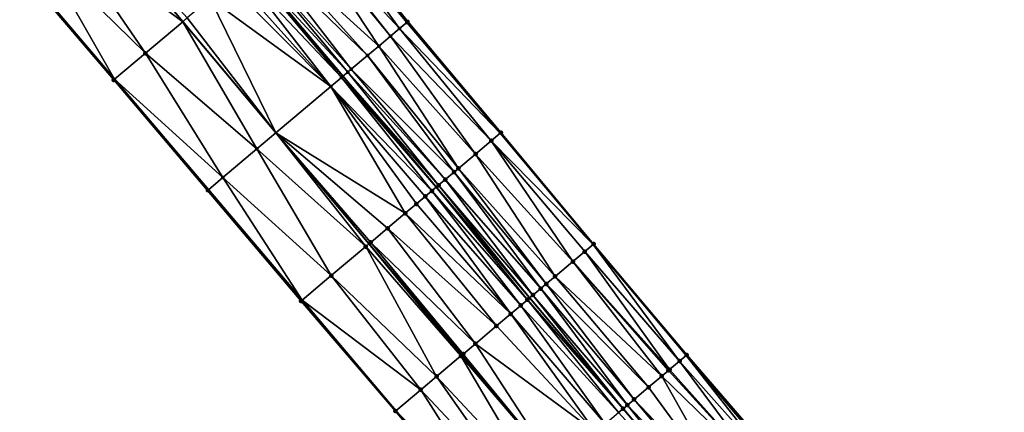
# Model space of a CAD drawing. Header units: feet. Extents: x 2004186 to 2014793, y 836912 to 864902.
# Tile 417 of 656: x 2008515 to 2008651, y 850570 to 850624. Entities that reach past the tile are written whole.
import ezdxf

# ---------------------------------------------------------------- set-up
doc = ezdxf.new("R2010")
doc.units = ezdxf.units.FT
doc.header["$LTSCALE"] = 100
doc.header["$MEASUREMENT"] = 0
for name, color, linetype, lineweight in [('EP_Travel Lane', 5, 'Continuous', 40), ('GPL_Skip Line', 2, 'Continuous', 40), ('Road Shots', 4, 'Continuous', 200), ('Road X-Section', 30, 'Continuous', 13)]:
    doc.layers.add(name, color=color, linetype=linetype, lineweight=lineweight)
doc.layers.add('I-77 SB_MM21-27-Surface-Border', color=7, linetype='Continuous')
doc.layers.add('I-77 SB_MM21-27-Surface-TIN', color=7, linetype='Continuous')

msp = doc.modelspace()

# ---------------------------------------------------------------- linework, layer by layer
at = {"layer": 'EP_Travel Lane'}
for points in [[(2008658.29212345, 850516.6541551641, 428.6017493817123), (2008645.370726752, 850531.9194284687, 428.7031373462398), (2008632.449224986, 850547.1848259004, 428.7647934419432), (2008619.5277601, 850562.450179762, 428.840414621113), (2008606.606270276, 850577.7155630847, 428.9065987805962), (2008593.768340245, 850593.0410304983, 428.9748929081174), (2008580.943648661, 850608.3879531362, 429.0520838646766), (2008568.118986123, 850623.7348410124, 429.1415845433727), (2008555.294258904, 850639.0818062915, 429.2037118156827)], [(2008656.336709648, 850462.7806706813, 428.2562449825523), (2008643.458636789, 850478.0826289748, 428.3439341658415), (2008630.701057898, 850493.3737363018, 428.4338540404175), (2008617.890002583, 850508.7321683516, 428.5253923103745), (2008605.078849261, 850524.0907178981, 428.5796102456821), (2008592.267687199, 850539.4492779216, 428.6304418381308), (2008579.456643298, 850554.8076962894, 428.7263428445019), (2008566.530203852, 850570.0904149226, 428.7836159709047), (2008553.585956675, 850585.336881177, 428.8018747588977), (2008540.641917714, 850600.583102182, 428.907396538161), (2008527.697784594, 850615.8294340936, 428.97344328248), (2008514.753793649, 850631.0755985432, 429.0991337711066)]]:
    msp.add_polyline3d(points, dxfattribs=at)
at = {"layer": 'GPL_Skip Line'}
for points in [[(2008652.856112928, 850485.9552730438, 428.5502360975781), (2008640.007718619, 850501.2255854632, 428.6398049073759), (2008627.131697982, 850516.5292180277, 428.7279463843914), (2008614.255631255, 850531.83290537, 428.7986279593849), (2008601.379540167, 850547.1366216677, 428.8600413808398), (2008588.503426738, 850562.4403645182, 428.9129934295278), (2008575.646306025, 850577.770937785, 428.9773533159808), (2008562.800874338, 850593.100319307, 429.0680522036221), (2008549.955387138, 850608.4297670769, 429.1352785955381), (2008537.109924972, 850623.7591849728, 429.2130832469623), (2008524.264419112, 850639.0886550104, 429.2724444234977)], [(2008662.374626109, 850493.9295551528, 428.7040024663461), (2008649.477437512, 850509.2154379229, 428.7683137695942), (2008636.57972583, 850524.5007239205, 428.8646074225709), (2008623.68200542, 850539.786020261, 428.9575965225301), (2008610.784196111, 850555.0714219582, 429.0169227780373), (2008597.886409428, 850570.3567968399, 429.0848170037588), (2008584.997023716, 850585.6493105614, 429.1385134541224), (2008572.109756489, 850600.9434992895, 429.2169819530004), (2008559.222522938, 850616.2376480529, 429.309631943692), (2008546.335201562, 850631.5319010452, 429.3652963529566)]]:
    msp.add_polyline3d(points, dxfattribs=at)
at = {"layer": 'I-77 SB_MM21-27-Surface-Border', "color": 3, "linetype": 'ByBlock', "lineweight": -2}
for points in [[(2008555.722484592, 850639.4426681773, 429.1978654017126), (2008568.178277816, 850623.78480283, 429.1413460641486), (2008581.032425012, 850608.4627640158, 429.0509013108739), (2008593.829745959, 850593.0927788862, 428.9735665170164), (2008606.690906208, 850577.786988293, 428.9048296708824), (2008619.779838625, 850562.662932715, 428.8312132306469), (2008632.486560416, 850547.2163452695, 428.7618513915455), (2008646.361944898, 850532.7559156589, 428.6848229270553), (2008660.176727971, 850518.2445676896, 428.5672643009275)], [(2008654.981907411, 850461.6456695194, 428.2331142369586), (2008642.597565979, 850477.3612753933, 428.3250081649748), (2008630.369714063, 850493.0941815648, 428.427710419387), (2008617.890002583, 850508.7321683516, 428.5253923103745), (2008604.612018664, 850523.6969121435, 428.5599179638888), (2008592.189893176, 850539.3836436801, 428.6288944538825), (2008579.378988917, 850554.7421796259, 428.7248425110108), (2008566.463099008, 850570.0338774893, 428.7822064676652), (2008553.434039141, 850585.208894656, 428.7971010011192), (2008540.522834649, 850600.4827738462, 428.9044824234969), (2008527.59071015, 850615.7392246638, 428.9704999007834), (2008514.600691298, 850630.946596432, 429.0979360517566)]]:
    msp.add_polyline3d(points, dxfattribs=at)
at = {"layer": 'I-77 SB_MM21-27-Surface-TIN', "color": 128, "linetype": 'ByBlock', "lineweight": -2}
for points in [[(2008520.600113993, 850636.0014182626, 429.1897117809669), (2008537.109924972, 850623.7591849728, 429.2130832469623), (2008524.264419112, 850639.0886550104, 429.2724444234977)], [(2008537.733590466, 850624.2846296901, 429.2279162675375), (2008524.264419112, 850639.0886550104, 429.2724444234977), (2008537.109924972, 850623.7591849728, 429.2130832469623)], [(2008567.014021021, 850622.8037398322, 429.1477799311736), (2008555.294258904, 850639.0818062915, 429.2037118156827), (2008553.370260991, 850637.4604707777, 429.2299794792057)], [(2008555.722484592, 850639.4426681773, 429.1978654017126), (2008555.294258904, 850639.0818062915, 429.2037118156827), (2008568.178277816, 850623.78480283, 429.1413460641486)], [(2008568.178277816, 850623.78480283, 429.1413460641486), (2008555.294258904, 850639.0818062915, 429.2037118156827), (2008568.118986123, 850623.7348410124, 429.1415845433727)], [(2008568.03542369, 850623.6644269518, 429.1420530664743), (2008568.118986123, 850623.7348410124, 429.1415845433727), (2008555.294258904, 850639.0818062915, 429.2037118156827)], [(2008567.014021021, 850622.8037398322, 429.1477799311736), (2008568.03542369, 850623.6644269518, 429.1420530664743), (2008555.294258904, 850639.0818062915, 429.2037118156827)], [(2008564.170373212, 850620.4072724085, 429.2180055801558), (2008553.064389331, 850637.2027062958, 429.2360688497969), (2008549.241024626, 850633.9806134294, 429.3252588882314)], [(2008565.784706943, 850621.7677668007, 429.1731252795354), (2008553.370260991, 850637.4604707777, 429.2299794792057), (2008553.064389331, 850637.2027062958, 429.2360688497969)], [(2008564.170373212, 850620.4072724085, 429.2180055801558), (2008565.784706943, 850621.7677668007, 429.1731252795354), (2008553.064389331, 850637.2027062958, 429.2360688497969)], [(2008565.784706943, 850621.7677668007, 429.1731252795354), (2008567.014021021, 850622.8037398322, 429.1477799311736), (2008553.370260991, 850637.4604707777, 429.2299794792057)], [(2008517.6000709, 850633.4738358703, 429.1214001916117), (2008531.957732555, 850619.4184088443, 429.090545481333), (2008520.600113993, 850636.0014182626, 429.1897117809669)], [(2008531.957732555, 850619.4184088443, 429.090545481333), (2008537.109924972, 850623.7591849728, 429.2130832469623), (2008520.600113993, 850636.0014182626, 429.1897117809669)], [(2008517.6000709, 850633.4738358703, 429.1214001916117), (2008514.753793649, 850631.0755985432, 429.0991337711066), (2008527.697784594, 850615.8294340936, 428.97344328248)], [(2008517.6000709, 850633.4738358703, 429.1214001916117), (2008527.697784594, 850615.8294340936, 428.97344328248), (2008531.957732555, 850619.4184088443, 429.090545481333)], [(2008560.363523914, 850617.1992282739, 429.2797159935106), (2008548.170472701, 850633.0784390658, 429.3461020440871), (2008547.099905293, 850632.1762830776, 429.3604247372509)], [(2008562.607347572, 850619.0901737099, 429.229225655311), (2008549.241024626, 850633.9806134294, 429.3252588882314), (2008548.170472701, 850633.0784390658, 429.3461020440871)], [(2008560.363523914, 850617.1992282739, 429.2797159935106), (2008562.607347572, 850619.0901737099, 429.229225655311), (2008548.170472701, 850633.0784390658, 429.3461020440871)], [(2008562.607347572, 850619.0901737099, 429.229225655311), (2008564.170373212, 850620.4072724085, 429.2180055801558), (2008549.241024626, 850633.9806134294, 429.3252588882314)], [(2008559.884560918, 850616.7955471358, 429.2994083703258), (2008547.099905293, 850632.1762830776, 429.3604247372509), (2008546.335201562, 850631.5319010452, 429.3652963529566)], [(2008559.884560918, 850616.7955471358, 429.2994083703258), (2008560.363523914, 850617.1992282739, 429.2797159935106), (2008547.099905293, 850632.1762830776, 429.3604247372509)], [(2008514.600691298, 850630.946596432, 429.0979360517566), (2008527.59071015, 850615.7392246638, 428.9704999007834), (2008514.753793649, 850631.0755985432, 429.0991337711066)], [(2008527.59071015, 850615.7392246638, 428.9704999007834), (2008527.697784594, 850615.8294340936, 428.97344328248), (2008514.753793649, 850631.0755985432, 429.0991337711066)], [(2008557.539153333, 850614.8192456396, 429.2998663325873), (2008545.264600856, 850630.6297845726, 429.3655968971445), (2008544.193980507, 850629.7276914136, 429.3576247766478)], [(2008559.024542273, 850616.0708098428, 429.3126892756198), (2008546.182260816, 850631.4030246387, 429.3662706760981), (2008545.264600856, 850630.6297845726, 429.3655968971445)], [(2008559.024542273, 850616.0708098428, 429.3126892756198), (2008545.264600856, 850630.6297845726, 429.3655968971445), (2008557.539153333, 850614.8192456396, 429.2998663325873)], [(2008546.182260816, 850631.4030246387, 429.3662706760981), (2008559.222522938, 850616.2376480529, 429.309631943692), (2008546.335201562, 850631.5319010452, 429.3652963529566)], [(2008559.024542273, 850616.0708098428, 429.3126892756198), (2008559.222522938, 850616.2376480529, 429.309631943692), (2008546.182260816, 850631.4030246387, 429.3662706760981)], [(2008559.884560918, 850616.7955471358, 429.2994083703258), (2008546.335201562, 850631.5319010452, 429.3652963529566), (2008559.222522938, 850616.2376480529, 429.309631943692)], [(2008540.893612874, 850626.9470072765, 429.2977655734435), (2008557.539153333, 850614.8192456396, 429.2998663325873), (2008543.429239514, 850629.0833536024, 429.3468044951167)], [(2008557.539153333, 850614.8192456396, 429.2998663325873), (2008544.193980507, 850629.7276914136, 429.3576247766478), (2008543.429239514, 850629.0833536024, 429.3468044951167)], [(2008540.893612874, 850626.9470072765, 429.2977655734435), (2008537.733590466, 850624.2846296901, 429.2279162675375), (2008549.955387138, 850608.4297670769, 429.1352785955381)], [(2008540.893612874, 850626.9470072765, 429.2977655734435), (2008549.955387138, 850608.4297670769, 429.1352785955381), (2008557.539153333, 850614.8192456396, 429.2998663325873)], [(2008531.957732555, 850619.4184088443, 429.090545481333), (2008547.349347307, 850606.2341250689, 429.0787206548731), (2008537.109924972, 850623.7591849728, 429.2130832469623)], [(2008537.733590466, 850624.2846296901, 429.2279162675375), (2008537.109924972, 850623.7591849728, 429.2130832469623), (2008549.955387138, 850608.4297670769, 429.1352785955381)], [(2008547.349347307, 850606.2341250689, 429.0787206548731), (2008549.955387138, 850608.4297670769, 429.1352785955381), (2008537.109924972, 850623.7591849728, 429.2130832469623)], [(2008567.014021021, 850622.8037398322, 429.1477799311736), (2008580.943648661, 850608.3879531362, 429.0520838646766), (2008568.03542369, 850623.6644269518, 429.1420530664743)], [(2008568.03542369, 850623.6644269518, 429.1420530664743), (2008580.943648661, 850608.3879531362, 429.0520838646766), (2008568.118986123, 850623.7348410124, 429.1415845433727)], [(2008568.178277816, 850623.78480283, 429.1413460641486), (2008568.118986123, 850623.7348410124, 429.1415845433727), (2008581.032425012, 850608.4627640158, 429.0509013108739)], [(2008581.032425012, 850608.4627640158, 429.0509013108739), (2008568.118986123, 850623.7348410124, 429.1415845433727), (2008580.943648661, 850608.3879531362, 429.0520838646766)], [(2008565.784706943, 850621.7677668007, 429.1731252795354), (2008579.689612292, 850607.331190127, 429.0687883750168), (2008567.014021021, 850622.8037398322, 429.1477799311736)], [(2008567.014021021, 850622.8037398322, 429.1477799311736), (2008579.689612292, 850607.331190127, 429.0687883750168), (2008580.943648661, 850608.3879531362, 429.0520838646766)], [(2008564.170373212, 850620.4072724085, 429.2180055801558), (2008577.526306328, 850605.5081270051, 429.1117921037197), (2008565.784706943, 850621.7677668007, 429.1731252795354)], [(2008565.784706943, 850621.7677668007, 429.1731252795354), (2008577.526306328, 850605.5081270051, 429.1117921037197), (2008579.689612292, 850607.331190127, 429.0687883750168)], [(2008531.957732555, 850619.4184088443, 429.090545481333), (2008527.697784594, 850615.8294340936, 428.97344328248), (2008542.640902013, 850602.2672504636, 428.9584554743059)], [(2008531.957732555, 850619.4184088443, 429.090545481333), (2008542.640902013, 850602.2672504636, 428.9584554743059), (2008547.349347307, 850606.2341250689, 429.0787206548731)], [(2008562.607347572, 850619.0901737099, 429.229225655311), (2008575.168507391, 850603.5211033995, 429.1705303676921), (2008564.170373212, 850620.4072724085, 429.2180055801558)], [(2008564.170373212, 850620.4072724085, 429.2180055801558), (2008575.168507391, 850603.5211033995, 429.1705303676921), (2008577.526306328, 850605.5081270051, 429.1117921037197)], [(2008560.363523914, 850617.1992282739, 429.2797159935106), (2008574.556767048, 850603.0055709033, 429.1839633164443), (2008562.607347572, 850619.0901737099, 429.229225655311)], [(2008562.607347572, 850619.0901737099, 429.229225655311), (2008574.556767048, 850603.0055709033, 429.1839633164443), (2008575.168507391, 850603.5211033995, 429.1705303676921)], [(2008559.884560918, 850616.7955471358, 429.2994083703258), (2008559.222522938, 850616.2376480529, 429.309631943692), (2008572.415640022, 850601.2012496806, 429.2158923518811)], [(2008559.884560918, 850616.7955471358, 429.2994083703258), (2008573.333273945, 850601.9745206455, 429.2056004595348), (2008560.363523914, 850617.1992282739, 429.2797159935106)], [(2008559.884560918, 850616.7955471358, 429.2994083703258), (2008572.415640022, 850601.2012496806, 429.2158923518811), (2008573.333273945, 850601.9745206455, 429.2056004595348)], [(2008560.363523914, 850617.1992282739, 429.2797159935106), (2008573.333273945, 850601.9745206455, 429.2056004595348), (2008574.556767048, 850603.0055709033, 429.1839633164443)], [(2008527.59071015, 850615.7392246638, 428.9704999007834), (2008540.522834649, 850600.4827738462, 428.9044824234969), (2008527.697784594, 850615.8294340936, 428.97344328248)], [(2008540.522834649, 850600.4827738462, 428.9044824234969), (2008540.641917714, 850600.583102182, 428.907396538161), (2008527.697784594, 850615.8294340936, 428.97344328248)], [(2008542.640902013, 850602.2672504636, 428.9584554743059), (2008527.697784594, 850615.8294340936, 428.97344328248), (2008540.641917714, 850600.583102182, 428.907396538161)], [(2008559.024542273, 850616.0708098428, 429.3126892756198), (2008557.539153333, 850614.8192456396, 429.2998663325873), (2008571.497989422, 850600.4279985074, 429.2191611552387)], [(2008559.024542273, 850616.0708098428, 429.3126892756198), (2008572.109756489, 850600.9434992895, 429.2169819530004), (2008559.222522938, 850616.2376480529, 429.309631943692)], [(2008559.024542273, 850616.0708098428, 429.3126892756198), (2008571.497989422, 850600.4279985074, 429.2191611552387), (2008572.109756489, 850600.9434992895, 429.2169819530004)], [(2008572.415640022, 850601.2012496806, 429.2158923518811), (2008559.222522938, 850616.2376480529, 429.309631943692), (2008572.109756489, 850600.9434992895, 429.2169819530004)], [(2008557.539153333, 850614.8192456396, 429.2998663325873), (2008549.955387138, 850608.4297670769, 429.1352785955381), (2008567.827253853, 850597.3351518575, 429.1761551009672)], [(2008557.539153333, 850614.8192456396, 429.2998663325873), (2008570.580322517, 850599.6547666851, 429.2155633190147), (2008571.497989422, 850600.4279985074, 429.2191611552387)], [(2008557.539153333, 850614.8192456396, 429.2998663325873), (2008569.356745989, 850598.6238154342, 429.2020681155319), (2008570.580322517, 850599.6547666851, 429.2155633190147)], [(2008557.539153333, 850614.8192456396, 429.2998663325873), (2008567.827253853, 850597.3351518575, 429.1761551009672), (2008569.356745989, 850598.6238154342, 429.2020681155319)], [(2008581.032425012, 850608.4627640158, 429.0509013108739), (2008580.943648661, 850608.3879531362, 429.0520838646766), (2008593.829745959, 850593.0927788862, 428.9735665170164)], [(2008547.349347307, 850606.2341250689, 429.0787206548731), (2008562.367672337, 850592.7353215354, 429.0620126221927), (2008549.955387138, 850608.4297670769, 429.1352785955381)], [(2008562.367672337, 850592.7353215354, 429.0620126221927), (2008562.800874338, 850593.100319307, 429.0680522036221), (2008549.955387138, 850608.4297670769, 429.1352785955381)], [(2008563.055140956, 850593.3145536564, 429.0715971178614), (2008549.955387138, 850608.4297670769, 429.1352785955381), (2008562.800874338, 850593.100319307, 429.0680522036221)], [(2008567.827253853, 850597.3351518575, 429.1761551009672), (2008549.955387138, 850608.4297670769, 429.1352785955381), (2008565.380043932, 850595.2733168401, 429.1252180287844)], [(2008563.055140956, 850593.3145536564, 429.0715971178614), (2008565.380043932, 850595.2733168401, 429.1252180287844), (2008549.955387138, 850608.4297670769, 429.1352785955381)], [(2008579.689612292, 850607.331190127, 429.0687883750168), (2008577.526306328, 850605.5081270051, 429.1117921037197), (2008590.961565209, 850590.6756655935, 429.0383532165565)], [(2008579.689612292, 850607.331190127, 429.0687883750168), (2008593.768340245, 850593.0410304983, 428.9748929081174), (2008580.943648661, 850608.3879531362, 429.0520838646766)], [(2008579.689612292, 850607.331190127, 429.0687883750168), (2008592.599409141, 850592.0559381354, 429.0001423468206), (2008593.768340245, 850593.0410304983, 428.9748929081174)], [(2008579.689612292, 850607.331190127, 429.0687883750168), (2008590.961565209, 850590.6756655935, 429.0383532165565), (2008592.599409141, 850592.0559381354, 429.0001423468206)], [(2008593.829745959, 850593.0927788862, 428.9735665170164), (2008580.943648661, 850608.3879531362, 429.0520838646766), (2008593.768340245, 850593.0410304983, 428.9748929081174)], [(2008547.349347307, 850606.2341250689, 429.0787206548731), (2008542.640902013, 850602.2672504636, 428.9584554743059), (2008557.613975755, 850588.7303811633, 428.9284486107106)], [(2008547.349347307, 850606.2341250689, 429.0787206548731), (2008557.613975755, 850588.7303811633, 428.9284486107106), (2008562.367672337, 850592.7353215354, 429.0620126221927)], [(2008577.526306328, 850605.5081270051, 429.1117921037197), (2008575.168507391, 850603.5211033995, 429.1705303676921), (2008588.514616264, 850588.613520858, 429.0973159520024)], [(2008577.526306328, 850605.5081270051, 429.1117921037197), (2008588.514616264, 850588.613520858, 429.0973159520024), (2008590.961565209, 850590.6756655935, 429.0383532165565)], [(2008574.556767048, 850603.0055709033, 429.1839633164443), (2008573.333273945, 850601.9745206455, 429.2056004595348), (2008586.526441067, 850586.9380628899, 429.1329349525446)], [(2008575.168507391, 850603.5211033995, 429.1705303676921), (2008574.556767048, 850603.0055709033, 429.1839633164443), (2008587.291130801, 850587.5824615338, 429.122168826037)], [(2008574.556767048, 850603.0055709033, 429.1839633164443), (2008586.526441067, 850586.9380628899, 429.1329349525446), (2008587.291130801, 850587.5824615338, 429.122168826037)], [(2008575.168507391, 850603.5211033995, 429.1705303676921), (2008587.291130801, 850587.5824615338, 429.122168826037), (2008588.514616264, 850588.613520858, 429.0973159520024)], [(2008542.640902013, 850602.2672504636, 428.9584554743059), (2008540.641917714, 850600.583102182, 428.907396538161), (2008553.585956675, 850585.336881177, 428.8018747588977)], [(2008542.640902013, 850602.2672504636, 428.9584554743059), (2008553.585956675, 850585.336881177, 428.8018747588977), (2008557.613975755, 850588.7303811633, 428.9284486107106)], [(2008573.333273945, 850601.9745206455, 429.2056004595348), (2008572.415640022, 850601.2012496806, 429.2158923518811), (2008585.455853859, 850586.0359303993, 429.1389195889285)], [(2008573.333273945, 850601.9745206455, 429.2056004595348), (2008585.455853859, 850586.0359303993, 429.1389195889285), (2008586.526441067, 850586.9380628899, 429.1329349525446)], [(2008540.522834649, 850600.4827738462, 428.9044824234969), (2008553.434039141, 850585.208894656, 428.7971010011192), (2008540.641917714, 850600.583102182, 428.907396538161)], [(2008553.434039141, 850585.208894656, 428.7971010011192), (2008553.585956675, 850585.336881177, 428.8018747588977), (2008540.641917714, 850600.583102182, 428.907396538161)], [(2008571.497989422, 850600.4279985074, 429.2191611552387), (2008570.580322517, 850599.6547666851, 429.2155633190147), (2008583.773460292, 850584.6183437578, 429.1305355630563)], [(2008571.497989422, 850600.4279985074, 429.2191611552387), (2008584.691136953, 850585.3915640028, 429.1382426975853), (2008572.109756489, 850600.9434992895, 429.2169819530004)], [(2008571.497989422, 850600.4279985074, 429.2191611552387), (2008583.773460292, 850584.6183437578, 429.1305355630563), (2008584.691136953, 850585.3915640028, 429.1382426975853)], [(2008572.415640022, 850601.2012496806, 429.2158923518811), (2008572.109756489, 850600.9434992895, 429.2169819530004), (2008584.997023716, 850585.6493105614, 429.1385134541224)], [(2008584.691136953, 850585.3915640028, 429.1382426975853), (2008584.997023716, 850585.6493105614, 429.1385134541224), (2008572.109756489, 850600.9434992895, 429.2169819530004)], [(2008572.415640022, 850601.2012496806, 429.2158923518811), (2008584.997023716, 850585.6493105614, 429.1385134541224), (2008585.455853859, 850586.0359303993, 429.1389195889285)], [(2008570.580322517, 850599.6547666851, 429.2155633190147), (2008569.356745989, 850598.6238154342, 429.2020681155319), (2008582.39692542, 850583.4585369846, 429.1106024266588)], [(2008570.580322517, 850599.6547666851, 429.2155633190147), (2008582.39692542, 850583.4585369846, 429.1106024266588), (2008583.773460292, 850584.6183437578, 429.1305355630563)], [(2008569.356745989, 850598.6238154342, 429.2020681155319), (2008567.827253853, 850597.3351518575, 429.1761551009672), (2008582.39692542, 850583.4585369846, 429.1106024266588)], [(2008567.827253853, 850597.3351518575, 429.1761551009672), (2008565.380043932, 850595.2733168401, 429.1252180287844), (2008580.408573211, 850581.783289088, 429.071677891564)], [(2008567.827253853, 850597.3351518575, 429.1761551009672), (2008580.408573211, 850581.783289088, 429.071677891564), (2008582.39692542, 850583.4585369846, 429.1106024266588)], [(2008563.055140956, 850593.3145536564, 429.0715971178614), (2008577.502521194, 850579.3348484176, 429.0152980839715), (2008565.380043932, 850595.2733168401, 429.1252180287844)], [(2008565.380043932, 850595.2733168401, 429.1252180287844), (2008577.502521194, 850579.3348484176, 429.0152980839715), (2008580.408573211, 850581.783289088, 429.071677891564)], [(2008562.367672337, 850592.7353215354, 429.0620126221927), (2008557.613975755, 850588.7303811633, 428.9284486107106), (2008572.15141762, 850574.8265241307, 428.8804393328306)], [(2008562.367672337, 850592.7353215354, 429.0620126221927), (2008575.50515134, 850577.6520109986, 428.9745117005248), (2008562.800874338, 850593.100319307, 429.0680522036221)], [(2008562.367672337, 850592.7353215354, 429.0620126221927), (2008572.15141762, 850574.8265241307, 428.8804393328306), (2008575.50515134, 850577.6520109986, 428.9745117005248)], [(2008563.055140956, 850593.3145536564, 429.0715971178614), (2008562.800874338, 850593.100319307, 429.0680522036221), (2008575.820065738, 850577.9173352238, 428.9808513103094)], [(2008575.50515134, 850577.6520109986, 428.9745117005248), (2008575.646306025, 850577.770937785, 428.9773533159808), (2008562.800874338, 850593.100319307, 429.0680522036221)], [(2008575.820065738, 850577.9173352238, 428.9808513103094), (2008562.800874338, 850593.100319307, 429.0680522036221), (2008575.646306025, 850577.770937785, 428.9773533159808)], [(2008563.055140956, 850593.3145536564, 429.0715971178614), (2008575.820065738, 850577.9173352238, 428.9808513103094), (2008577.502521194, 850579.3348484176, 429.0152980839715)], [(2008592.599409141, 850592.0559381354, 429.0001423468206), (2008605.68294949, 850576.9363623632, 428.9258985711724), (2008593.768340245, 850593.0410304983, 428.9748929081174)], [(2008593.829745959, 850593.0927788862, 428.9735665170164), (2008593.768340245, 850593.0410304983, 428.9748929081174), (2008606.690906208, 850577.786988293, 428.9048296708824)], [(2008605.68294949, 850576.9363623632, 428.9258985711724), (2008606.606270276, 850577.7155630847, 428.9065987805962), (2008593.768340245, 850593.0410304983, 428.9748929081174)], [(2008606.690906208, 850577.786988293, 428.9048296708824), (2008593.768340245, 850593.0410304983, 428.9748929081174), (2008606.606270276, 850577.7155630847, 428.9065987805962)], [(2008592.599409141, 850592.0559381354, 429.0001423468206), (2008590.961565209, 850590.6756655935, 429.0383532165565), (2008604.305951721, 850575.7743126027, 428.9520623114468)], [(2008592.599409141, 850592.0559381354, 429.0001423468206), (2008604.305951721, 850575.7743126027, 428.9520623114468), (2008605.68294949, 850576.9363623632, 428.9258985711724)], [(2008590.961565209, 850590.6756655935, 429.0383532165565), (2008588.514616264, 850588.613520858, 429.0973159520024), (2008603.23603488, 850574.8713851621, 428.9767910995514)], [(2008590.961565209, 850590.6756655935, 429.0383532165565), (2008604.153104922, 850575.6453247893, 428.9550132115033), (2008604.305951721, 850575.7743126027, 428.9520623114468)], [(2008590.961565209, 850590.6756655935, 429.0383532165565), (2008603.23603488, 850574.8713851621, 428.9767910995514), (2008604.153104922, 850575.6453247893, 428.9550132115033)], [(2008557.613975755, 850588.7303811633, 428.9284486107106), (2008553.585956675, 850585.336881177, 428.8018747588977), (2008569.956926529, 850572.9775105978, 428.8555925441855)], [(2008557.613975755, 850588.7303811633, 428.9284486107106), (2008569.956926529, 850572.9775105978, 428.8555925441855), (2008572.15141762, 850574.8265241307, 428.8804393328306)], [(2008588.514616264, 850588.613520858, 429.0973159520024), (2008587.291130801, 850587.5824615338, 429.122168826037), (2008601.401903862, 850573.3234951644, 429.0237795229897)], [(2008588.514616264, 850588.613520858, 429.0973159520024), (2008601.401903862, 850573.3234951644, 429.0237795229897), (2008603.23603488, 850574.8713851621, 428.9767910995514)], [(2008586.526441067, 850586.9380628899, 429.1329349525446), (2008585.455853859, 850586.0359303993, 429.1389195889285), (2008598.497819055, 850570.8727215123, 429.0815065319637)], [(2008587.291130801, 850587.5824615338, 429.122168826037), (2008586.526441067, 850586.9380628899, 429.1329349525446), (2008599.414909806, 850571.6466365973, 429.0675701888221)], [(2008586.526441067, 850586.9380628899, 429.1329349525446), (2008598.497819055, 850570.8727215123, 429.0815065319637), (2008599.414909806, 850571.6466365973, 429.0675701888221)], [(2008587.291130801, 850587.5824615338, 429.122168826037), (2008599.414909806, 850571.6466365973, 429.0675701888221), (2008601.401903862, 850573.3234951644, 429.0237795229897)], [(2008553.434039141, 850585.208894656, 428.7971010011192), (2008566.463099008, 850570.0338774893, 428.7822064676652), (2008553.585956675, 850585.336881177, 428.8018747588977)], [(2008566.463099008, 850570.0338774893, 428.7822064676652), (2008566.530203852, 850570.0904149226, 428.7836159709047), (2008553.585956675, 850585.336881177, 428.8018747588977)], [(2008569.956926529, 850572.9775105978, 428.8555925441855), (2008553.585956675, 850585.336881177, 428.8018747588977), (2008566.530203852, 850570.0904149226, 428.7836159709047)], [(2008584.691136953, 850585.3915640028, 429.1382426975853), (2008583.773460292, 850584.6183437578, 429.1305355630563), (2008597.274981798, 850569.8408935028, 429.0813105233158)], [(2008584.691136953, 850585.3915640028, 429.1382426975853), (2008597.886409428, 850570.3567968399, 429.0848170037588), (2008584.997023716, 850585.6493105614, 429.1385134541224)], [(2008584.691136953, 850585.3915640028, 429.1382426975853), (2008597.274981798, 850569.8408935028, 429.0813105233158), (2008597.886409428, 850570.3567968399, 429.0848170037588)], [(2008585.455853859, 850586.0359303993, 429.1389195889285), (2008584.997023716, 850585.6493105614, 429.1385134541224), (2008597.886409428, 850570.3567968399, 429.0848170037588)], [(2008585.455853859, 850586.0359303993, 429.1389195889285), (2008597.886409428, 850570.3567968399, 429.0848170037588), (2008598.497819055, 850570.8727215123, 429.0815065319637)], [(2008583.773460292, 850584.6183437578, 429.1305355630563), (2008582.39692542, 850583.4585369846, 429.1106024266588), (2008595.440660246, 850568.2932293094, 429.0561518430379)], [(2008583.773460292, 850584.6183437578, 429.1305355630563), (2008595.440660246, 850568.2932293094, 429.0561518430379), (2008597.274981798, 850569.8408935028, 429.0813105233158)], [(2008582.39692542, 850583.4585369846, 429.1106024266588), (2008580.408573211, 850581.783289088, 429.071677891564), (2008594.064908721, 850567.1324934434, 429.0333595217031)], [(2008582.39692542, 850583.4585369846, 429.1106024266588), (2008594.064908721, 850567.1324934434, 429.0333595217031), (2008595.440660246, 850568.2932293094, 429.0561518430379)], [(2008580.408573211, 850581.783289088, 429.071677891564), (2008577.502521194, 850579.3348484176, 429.0152980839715), (2008594.064908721, 850567.1324934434, 429.0333595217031)], [(2008577.502521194, 850579.3348484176, 429.0152980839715), (2008575.820065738, 850577.9173352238, 428.9808513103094), (2008588.503426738, 850562.4403645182, 428.9129934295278)], [(2008577.502521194, 850579.3348484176, 429.0152980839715), (2008588.503426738, 850562.4403645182, 428.9129934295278), (2008594.064908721, 850567.1324934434, 429.0333595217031)], [(2008575.50515134, 850577.6520109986, 428.9745117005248), (2008572.15141762, 850574.8265241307, 428.8804393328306), (2008585.810288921, 850560.1682093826, 428.854706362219)], [(2008575.50515134, 850577.6520109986, 428.9745117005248), (2008588.503426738, 850562.4403645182, 428.9129934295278), (2008575.646306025, 850577.770937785, 428.9773533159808)], [(2008575.50515134, 850577.6520109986, 428.9745117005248), (2008585.810288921, 850560.1682093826, 428.854706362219), (2008588.503426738, 850562.4403645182, 428.9129934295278)], [(2008575.820065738, 850577.9173352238, 428.9808513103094), (2008575.646306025, 850577.770937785, 428.9773533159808), (2008588.503426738, 850562.4403645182, 428.9129934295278)], [(2008605.68294949, 850576.9363623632, 428.9258985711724), (2008618.990773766, 850561.9969661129, 428.8600157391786), (2008606.606270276, 850577.7155630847, 428.9065987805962)], [(2008606.690906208, 850577.786988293, 428.9048296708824), (2008606.606270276, 850577.7155630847, 428.9065987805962), (2008619.5277601, 850562.450179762, 428.840414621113)], [(2008618.990773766, 850561.9969661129, 428.8600157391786), (2008619.5277601, 850562.450179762, 428.840414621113), (2008606.606270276, 850577.7155630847, 428.9065987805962)], [(2008606.690906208, 850577.786988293, 428.9048296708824), (2008619.5277601, 850562.450179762, 428.840414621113), (2008619.779838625, 850562.662932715, 428.8312132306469)], [(2008605.68294949, 850576.9363623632, 428.9258985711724), (2008604.305951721, 850575.7743126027, 428.9520623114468), (2008617.662316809, 850560.875856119, 428.8897115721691)], [(2008605.68294949, 850576.9363623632, 428.9258985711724), (2008617.662316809, 850560.875856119, 428.8897115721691), (2008618.990773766, 850561.9969661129, 428.8600157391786)], [(2008572.15141762, 850574.8265241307, 428.8804393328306), (2008569.956926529, 850572.9775105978, 428.8555925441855), (2008583.670209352, 850558.3626459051, 428.8110570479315)], [(2008572.15141762, 850574.8265241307, 428.8804393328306), (2008583.670209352, 850558.3626459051, 428.8110570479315), (2008585.810288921, 850560.1682093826, 428.854706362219)], [(2008603.23603488, 850574.8713851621, 428.9767910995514), (2008601.401903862, 850573.3234951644, 429.0237795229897), (2008613.229787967, 850557.135175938, 428.9860168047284)], [(2008604.153104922, 850575.6453247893, 428.9550132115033), (2008603.23603488, 850574.8713851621, 428.9767910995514), (2008617.662316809, 850560.875856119, 428.8897115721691)], [(2008603.23603488, 850574.8713851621, 428.9767910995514), (2008613.229787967, 850557.135175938, 428.9860168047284), (2008617.662316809, 850560.875856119, 428.8897115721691)], [(2008604.305951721, 850575.7743126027, 428.9520623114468), (2008604.153104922, 850575.6453247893, 428.9550132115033), (2008617.662316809, 850560.875856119, 428.8897115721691)], [(2008601.401903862, 850573.3234951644, 429.0237795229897), (2008599.414909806, 850571.6466365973, 429.0675701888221), (2008613.229787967, 850557.135175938, 428.9860168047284)], [(2008569.956926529, 850572.9775105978, 428.8555925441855), (2008566.530203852, 850570.0904149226, 428.7836159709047), (2008580.82775688, 850555.9644988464, 428.7528336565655)], [(2008569.956926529, 850572.9775105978, 428.8555925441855), (2008580.82775688, 850555.9644988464, 428.7528336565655), (2008583.670209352, 850558.3626459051, 428.8110570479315)], [(2008598.497819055, 850570.8727215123, 429.0815065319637), (2008597.886409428, 850570.3567968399, 429.0848170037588), (2008610.937048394, 850555.2004032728, 429.0160484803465)], [(2008599.414909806, 850571.6466365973, 429.0675701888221), (2008598.497819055, 850570.8727215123, 429.0815065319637), (2008612.312704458, 850556.361252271, 429.0026946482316)], [(2008598.497819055, 850570.8727215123, 429.0815065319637), (2008610.937048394, 850555.2004032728, 429.0160484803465), (2008612.312704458, 850556.361252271, 429.0026946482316)], [(2008599.414909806, 850571.6466365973, 429.0675701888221), (2008612.312704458, 850556.361252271, 429.0026946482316), (2008613.229787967, 850557.135175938, 428.9860168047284)], [(2008566.463099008, 850570.0338774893, 428.7822064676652), (2008579.378988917, 850554.7421796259, 428.7248425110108), (2008566.530203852, 850570.0904149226, 428.7836159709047)], [(2008579.378988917, 850554.7421796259, 428.7248425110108), (2008579.456643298, 850554.8076962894, 428.7263428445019), (2008566.530203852, 850570.0904149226, 428.7836159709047)], [(2008580.82775688, 850555.9644988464, 428.7528336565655), (2008566.530203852, 850570.0904149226, 428.7836159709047), (2008579.456643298, 850554.8076962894, 428.7263428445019)], [(2008597.274981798, 850569.8408935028, 429.0813105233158), (2008610.784196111, 850555.0714219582, 429.0169227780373), (2008597.886409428, 850570.3567968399, 429.0848170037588)], [(2008610.937048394, 850555.2004032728, 429.0160484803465), (2008597.886409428, 850570.3567968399, 429.0848170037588), (2008610.784196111, 850555.0714219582, 429.0169227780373)]]:
    msp.add_3dface(points, dxfattribs=at)
at = {"layer": 'Road Shots', "lineweight": 70}
for p in [(2008568.03542369, 850623.6644269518, 429.1420530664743), (2008568.178277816, 850623.78480283, 429.1413460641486), (2008567.014021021, 850622.8037398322, 429.1477799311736), (2008565.784706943, 850621.7677668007, 429.1731252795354), (2008564.170373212, 850620.4072724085, 429.2180055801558), (2008562.607347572, 850619.0901737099, 429.229225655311), (2008559.884560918, 850616.7955471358, 429.2994083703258), (2008560.363523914, 850617.1992282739, 429.2797159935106), (2008559.024542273, 850616.0708098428, 429.3126892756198), (2008557.539153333, 850614.8192456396, 429.2998663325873), (2008547.349347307, 850606.2341250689, 429.0787206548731), (2008542.640902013, 850602.2672504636, 428.9584554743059), (2008540.522834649, 850600.4827738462, 428.9044824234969)]:
    msp.add_point(p, dxfattribs=at)
at = {"layer": 'Road Shots', "lineweight": 100}
for p in [(2008531.957732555, 850619.4184088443, 429.090545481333), (2008527.59071015, 850615.7392246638, 428.9704999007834), (2008581.032425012, 850608.4627640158, 429.0509013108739), (2008579.689612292, 850607.331190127, 429.0687883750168), (2008577.526306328, 850605.5081270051, 429.1117921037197), (2008574.556767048, 850603.0055709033, 429.1839633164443), (2008575.168507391, 850603.5211033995, 429.1705303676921), (2008573.333273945, 850601.9745206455, 429.2056004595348), (2008571.497989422, 850600.4279985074, 429.2191611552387), (2008572.415640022, 850601.2012496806, 429.2158923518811), (2008570.580322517, 850599.6547666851, 429.2155633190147), (2008569.356745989, 850598.6238154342, 429.2020681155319), (2008567.827253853, 850597.3351518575, 429.1761551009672), (2008565.380043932, 850595.2733168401, 429.1252180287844), (2008562.367672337, 850592.7353215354, 429.0620126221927), (2008563.055140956, 850593.3145536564, 429.0715971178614), (2008593.829745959, 850593.0927788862, 428.9735665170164), (2008592.599409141, 850592.0559381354, 429.0001423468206), (2008590.961565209, 850590.6756655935, 429.0383532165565), (2008557.613975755, 850588.7303811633, 428.9284486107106), (2008588.514616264, 850588.613520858, 429.0973159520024), (2008586.526441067, 850586.9380628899, 429.1329349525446), (2008587.291130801, 850587.5824615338, 429.122168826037), (2008584.691136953, 850585.3915640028, 429.1382426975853), (2008585.455853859, 850586.0359303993, 429.1389195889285), (2008553.434039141, 850585.208894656, 428.7971010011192), (2008583.773460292, 850584.6183437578, 429.1305355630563), (2008582.39692542, 850583.4585369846, 429.1106024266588), (2008580.408573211, 850581.783289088, 429.071677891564), (2008577.502521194, 850579.3348484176, 429.0152980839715), (2008575.50515134, 850577.6520109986, 428.9745117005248), (2008575.820065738, 850577.9173352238, 428.9808513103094), (2008606.690906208, 850577.786988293, 428.9048296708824), (2008605.68294949, 850576.9363623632, 428.9258985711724), (2008572.15141762, 850574.8265241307, 428.8804393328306), (2008603.23603488, 850574.8713851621, 428.9767910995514), (2008604.153104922, 850575.6453247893, 428.9550132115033), (2008604.305951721, 850575.7743126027, 428.9520623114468), (2008601.401903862, 850573.3234951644, 429.0237795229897), (2008569.956926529, 850572.9775105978, 428.8555925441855), (2008598.497819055, 850570.8727215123, 429.0815065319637), (2008599.414909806, 850571.6466365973, 429.0675701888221), (2008566.463099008, 850570.0338774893, 428.7822064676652), (2008597.886409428, 850570.3567968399, 429.0848170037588)]:
    msp.add_point(p, dxfattribs=at)
at = {"layer": 'Road X-Section', "extrusion": (-0.6443639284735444, 0.7647101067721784, 0.003685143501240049), "elevation": -643746.6952150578, "flags": 128}
msp.add_lwpolyline([(-2084061.598815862, 2801.288471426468), (-2084067.309094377, 2801.408517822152), (-2084074.861619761, 2801.545889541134), (-2084078.993688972, 2801.615739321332), (-2084082.309315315, 2801.664778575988), (-2084083.309315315, 2801.675598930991), (-2084084.709315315, 2801.683571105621), (-2084085.909315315, 2801.684244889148), (-2084087.109315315, 2801.678398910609), (-2084088.509315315, 2801.664076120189), (-2084089.909315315, 2801.643232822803), (-2084094.909315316, 2801.55404217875), (-2084095.309315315, 2801.547952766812), (-2084098.385361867, 2801.515838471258)], dxfattribs=at)
at = {"layer": 'Road X-Section', "extrusion": (-0.6443639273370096, 0.7647101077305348, 0.003685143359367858), "elevation": -643766.6921171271, "flags": 128}
msp.add_lwpolyline([(-2084097.836973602, 2801.532761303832), (-2084096.299531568, 2801.53935328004), (-2084094.691908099, 2801.564698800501), (-2084092.580742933, 2801.609579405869), (-2084090.536776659, 2801.62079955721), (-2084087.602425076, 2801.67129023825), (-2084086.976035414, 2801.690982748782), (-2084085.851368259, 2801.704263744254), (-2084083.909000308, 2801.691440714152), (-2084070.584720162, 2801.470293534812), (-2084061.651215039, 2801.295786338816)], dxfattribs=at)
at = {"layer": 'Road X-Section', "extrusion": (-0.6443639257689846, 0.7647101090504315, 0.003685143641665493), "elevation": -643786.6878448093, "flags": 128}
msp.add_lwpolyline([(-2084061.691104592, 2801.262541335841), (-2084067.156700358, 2801.393889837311), (-2084073.372581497, 2801.527454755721), (-2084074.271538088, 2801.537039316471), (-2084077.311591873, 2801.590660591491), (-2084080.511591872, 2801.641598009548), (-2084082.511591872, 2801.667511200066), (-2084084.111591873, 2801.681006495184), (-2084085.311591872, 2801.684604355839), (-2084086.511591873, 2801.681335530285), (-2084087.711591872, 2801.671043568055), (-2084089.311591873, 2801.649406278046), (-2084090.111591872, 2801.635973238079), (-2084093.195011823, 2801.577234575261), (-2084096.024049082, 2801.534230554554), (-2084097.780068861, 2801.516343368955)], dxfattribs=at)
at = {"layer": 'Road X-Section', "extrusion": (-0.6443639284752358, 0.7647101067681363, 0.003685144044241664), "elevation": -643806.6952216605, "flags": 128}
msp.add_lwpolyline([(-2084061.874046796, 2801.321636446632), (-2084066.442614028, 2801.395023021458), (-2084069.312220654, 2801.41986997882), (-2084073.69752632, 2801.513942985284), (-2084074.109312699, 2801.520282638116), (-2084076.309312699, 2801.554729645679), (-2084080.109312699, 2801.611109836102), (-2084082.709312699, 2801.650034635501), (-2084084.509312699, 2801.669967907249), (-2084085.709312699, 2801.677675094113), (-2084086.709312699, 2801.678351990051), (-2084088.109312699, 2801.672367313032), (-2084089.109312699, 2801.661601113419), (-2084090.709312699, 2801.636748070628), (-2084093.909312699, 2801.577784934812), (-2084096.051200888, 2801.539573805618), (-2084097.660165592, 2801.512997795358)], dxfattribs=at)
at = {"layer": 'Road X-Section', "extrusion": (-0.6448874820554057, 0.7642665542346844, 0.004095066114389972), "elevation": -645255.4005744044, "flags": 128}
msp.add_lwpolyline([(-2083619.6176933, 3071.11411926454), (-2083621.513212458, 3071.142110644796), (-2083625.232170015, 3071.200334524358), (-2083628.032170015, 3071.243984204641), (-2083638.832170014, 3071.422638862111), (-2083640.632170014, 3071.445431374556), (-2083643.032170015, 3071.470590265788), (-2083643.832170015, 3071.474096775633), (-2083644.632170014, 3071.470786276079), (-2083645.832170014, 3071.456849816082), (-2083648.432170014, 3071.41305878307), (-2083650.832170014, 3071.36606996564), (-2083652.032170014, 3071.344291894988), (-2083652.232170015, 3071.341340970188), (-2083654.033969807, 3071.315177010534), (-2083655.352886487, 3071.294107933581)], dxfattribs=at)

doc.saveas('drawing.dxf')
